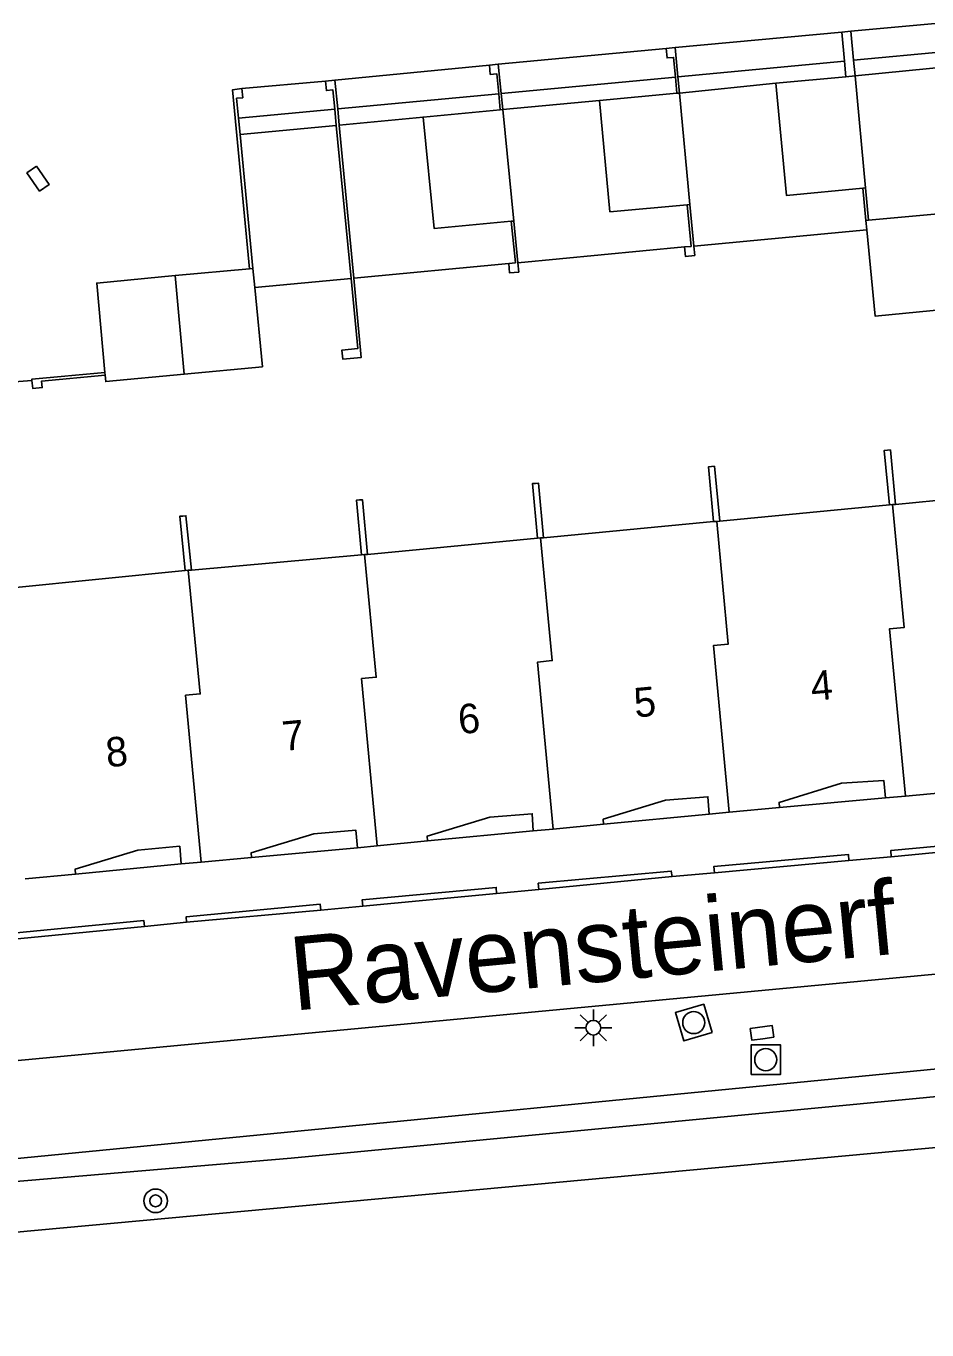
# Model space of a CAD drawing. Extents: x 124000 to 128010, y 398999 to 403000.
# Drawn here: x 126639.09 to 126669.66, y 400224.06 to 400268.29 of the extents above; entities that cross this region are included whole.
import ezdxf

# ---------------------------------------------------------------- set-up
doc = ezdxf.new("R2010")
doc.units = 0
for name, color, linetype in [('gg-afsc-erfafscheiding', 7, 'Continuous'), ('gg-afsc-hekwerk', 7, 'Continuous'), ('gg-afsc-muur', 7, 'Continuous'), ('gg-anno-huisnummerreeks BGT', 7, 'Continuous'), ('gg-anno-openbare ruimte label', 7, 'Continuous'), ('gg-bbg-bijgebouw', 7, 'Continuous'), ('gg-bbg-hoofdgebouw', 7, 'Continuous'), ('gg-bbg-luifel en loopbrug', 7, 'Continuous'), ('gg-bbg-onder overbouw', 7, 'Continuous'), ('gg-bbg-pand overbouw', 7, 'Continuous'), ('gg-bbg-tussenscheiding', 7, 'Continuous'), ('gg-knt-BGT kruinlijn', 7, 'Continuous'), ('gg-knt-verharding', 7, 'Continuous'), ('gg-kntw-bovenkant insteek waterloop', 7, 'Continuous'), ('gt-grn-groengrens', 7, 'Continuous'), ('gt-symb-boom', 7, 'Continuous'), ('gt-symb-kolk', 7, 'Continuous'), ('gt-symb-kolk center center', 7, 'Continuous'), ('gt-symb-lichtmast', 7, 'Continuous'), ('gt-symb-rioolschacht', 7, 'Continuous')]:
    doc.layers.add(name, color=color, linetype=linetype)

# ---------------------------------------------------------------- blocks, each defined once
blk = doc.blocks.new('gt0-LMAST')
at = {"layer": 'gt-symb-lichtmast'}
for p, q in [((-0.005, 0.246), (-0.005, 0.621)), ((-0.182, 0.173), (-0.447, 0.438)), ((0.172, 0.173), (0.437, 0.438)), ((-0.255, -0.004), (-0.63, -0.004)), ((-0.182, -0.181), (-0.447, -0.446)), ((-0.005, -0.254), (-0.005, -0.629)), ((0.437, -0.446), (0.172, -0.181)), ((0.245, -0.004), (0.62, -0.004))]:
    blk.add_line(p, q, dxfattribs=at)
blk.add_circle((-0.005, -0.004), 0.25, dxfattribs=at)
blk = doc.blocks.new('gt0-RS')
at = {"layer": 'gt-symb-rioolschacht'}
blk.add_lwpolyline([(-0.5, -0.5), (0.5, -0.5), (0.5, 0.5), (-0.5, 0.5)], close=True, dxfattribs=at)
blk.add_circle((0, 0), 0.375, dxfattribs=at)
blk = doc.blocks.new('gt0-KOLK')
at = {"layer": 'gt-symb-kolk'}
blk.add_lwpolyline([(0, 0), (0.375, 0), (0.375, 0.4), (-0.375, 0.4), (-0.375, 0), (0, 0)], dxfattribs=at)
blk = doc.blocks.new('gt0-BOOM')
at = {"layer": 'gt-symb-boom'}
for radius in [0.4, 0.2]:
    blk.add_circle((0, 0), radius, dxfattribs=at)
blk = doc.blocks.new('gt0-KOLKCC')
at = {"layer": 'gt-symb-kolk center center'}
blk.add_lwpolyline([(-0.375, 0.2), (0.375, 0.2), (0.375, -0.2), (-0.375, -0.2)], close=True, dxfattribs=at)

msp = doc.modelspace()

# ---------------------------------------------------------------- linework, layer by layer
at = {"layer": 'gg-afsc-erfafscheiding'}
for p, q in [((126667.226, 400266.6), (126673.644, 400267.247)), ((126664.536, 400266.351), (126661.262, 400266.021)), ((126658.558, 400265.772), (126655.27, 400265.457)), ((126652.566, 400265.207), (126649.72, 400264.934)), ((126649.622, 400264.925), (126646.357, 400264.612))]:
    msp.add_line(p, q, dxfattribs=at)
at = {"layer": 'gg-afsc-hekwerk'}
msp.add_line((126639.293, 400256.275), (126637.601, 400256.137), dxfattribs=at)
at = {"layer": 'gg-afsc-muur'}
for p, q in [((126666.774, 400268.087), (126667.085, 400268.115)), ((126666.864, 400267.101), (126666.774, 400268.087)), ((126667.085, 400268.115), (126667.177, 400267.131)), ((126660.814, 400267.53), (126661.116, 400267.56)), ((126661.116, 400267.56), (126661.21, 400266.568)), ((126654.816, 400266.969), (126655.118, 400266.999)), ((126655.118, 400266.999), (126655.216, 400266.004)), ((126649.257, 400266.424), (126649.576, 400266.455)), ((126649.576, 400266.455), (126649.668, 400265.481)), ((126668.45, 400240.113), (126672.991, 400240.544)), ((126662.458, 400239.571), (126667.017, 400239.983)), ((126656.496, 400239), (126661.019, 400239.449)), ((126650.526, 400238.434), (126655.062, 400238.864)), ((126644.538, 400237.891), (126649.097, 400238.299)), ((126636.66, 400237.128), (126643.107, 400237.746))]:
    msp.add_line(p, q, dxfattribs=at)
for points in [[(126661.129, 400266.561), (126661.067, 400267.229), (126660.846, 400267.212), (126660.814, 400267.53)], [(126655.133, 400265.996), (126655.067, 400266.673), (126654.848, 400266.651), (126654.816, 400266.969)], [(126649.57, 400265.472), (126649.507, 400266.127), (126649.288, 400266.106), (126649.257, 400266.424)], [(126646.417, 400266.172), (126646.098, 400266.126), (126646.673, 400260.063)], [(126646.304, 400265.164), (126646.239, 400265.842), (126646.448, 400265.863), (126646.417, 400266.172)], [(126661.756, 400260.828), (126661.786, 400260.512), (126661.469, 400260.48), (126661.439, 400260.799)], [(126655.78, 400260.266), (126655.811, 400259.947), (126655.502, 400259.918), (126655.472, 400260.237)], [(126650.213, 400259.742), (126650.468, 400257.054), (126649.84, 400256.995), (126649.81, 400257.303), (126650.348, 400257.354), (126650.12, 400259.733)], [(126641.771, 400256.546), (126639.289, 400256.313), (126639.293, 400256.275)], [(126639.293, 400256.275), (126639.319, 400255.999), (126639.64, 400256.029), (126639.62, 400256.248), (126641.78, 400256.447)], [(126668.392, 400252.048), (126668.217, 400253.897), (126668.323, 400253.907)], [(126668.323, 400253.907), (126668.423, 400253.916), (126668.598, 400252.067)], [(126662.424, 400251.482), (126662.249, 400253.337), (126662.356, 400253.348)], [(126662.356, 400253.348), (126662.455, 400253.359), (126662.631, 400251.502)], [(126656.454, 400250.918), (126656.279, 400252.773), (126656.382, 400252.781)], [(126656.382, 400252.781), (126656.482, 400252.789), (126656.657, 400250.937)], [(126650.479, 400250.353), (126650.303, 400252.208), (126650.406, 400252.218)], [(126650.406, 400252.218), (126650.506, 400252.227), (126650.682, 400250.372)], [(126644.495, 400249.821), (126644.31, 400251.662), (126644.409, 400251.672)], [(126644.409, 400251.672), (126644.519, 400251.683), (126644.704, 400249.841)], [(126672.991, 400240.544), (126672.971, 400240.75), (126668.437, 400240.326), (126668.45, 400240.113)], [(126667.017, 400239.983), (126666.999, 400240.195), (126662.438, 400239.785), (126662.458, 400239.571)], [(126661.019, 400239.449), (126660.988, 400239.63), (126656.476, 400239.215), (126656.496, 400239)], [(126655.062, 400238.864), (126655.049, 400239.073), (126650.503, 400238.654), (126650.526, 400238.434)], [(126649.097, 400238.299), (126649.078, 400238.505), (126644.529, 400238.078), (126644.538, 400237.891)], [(126643.107, 400237.746), (126643.089, 400237.957), (126636.64, 400237.327), (126636.66, 400237.128)]]:
    msp.add_lwpolyline(points, dxfattribs=at)
at = {"layer": 'gg-bbg-bijgebouw'}
for p, q in [((126666.912, 400266.571), (126667.226, 400266.6)), ((126667.226, 400266.6), (126667.58, 400262.804)), ((126661.179, 400266.013), (126661.262, 400266.021)), ((126661.262, 400266.021), (126661.622, 400262.242)), ((126655.187, 400265.449), (126655.27, 400265.457)), ((126655.27, 400265.457), (126655.641, 400261.678)), ((126667.58, 400262.804), (126667.491, 400262.795)), ((126661.622, 400262.242), (126661.527, 400262.233)), ((126667.683, 400261.703), (126670.797, 400261.993)), ((126655.641, 400261.678), (126655.558, 400261.67)), ((126667.596, 400261.695), (126667.683, 400261.703)), ((126667.626, 400261.381), (126667.596, 400261.695)), ((126646.673, 400260.063), (126644.151, 400259.826)), ((126646.792, 400260.074), (126646.673, 400260.063)), ((126646.854, 400259.425), (126646.792, 400260.074)), ((126641.771, 400256.546), (126641.78, 400256.447))]:
    msp.add_line(p, q, dxfattribs=at)
for points in [[(126667.491, 400262.795), (126664.893, 400262.547), (126664.536, 400266.351), (126666.912, 400266.571)], [(126661.527, 400262.233), (126658.906, 400261.991), (126658.558, 400265.772), (126661.179, 400266.013)], [(126655.558, 400261.67), (126652.937, 400261.429), (126652.566, 400265.207), (126655.187, 400265.449)], [(126671.839, 400258.831), (126667.906, 400258.455), (126667.626, 400261.381)], [(126644.151, 400259.826), (126641.493, 400259.576), (126641.771, 400256.546)], [(126644.454, 400256.484), (126647.112, 400256.736), (126646.854, 400259.425)], [(126644.454, 400256.484), (126641.8, 400256.232), (126641.78, 400256.447)]]:
    msp.add_lwpolyline(points, dxfattribs=at)
at = {"layer": 'gg-bbg-hoofdgebouw'}
for p, q in [((126668.598, 400252.067), (126674.369, 400252.613)), ((126662.631, 400251.502), (126668.392, 400252.048)), ((126668.392, 400252.048), (126668.499, 400252.058)), ((126668.499, 400252.058), (126668.598, 400252.067)), ((126656.657, 400250.937), (126662.424, 400251.482)), ((126662.424, 400251.482), (126662.53, 400251.492)), ((126662.53, 400251.492), (126662.631, 400251.502)), ((126650.682, 400250.372), (126656.454, 400250.918)), ((126656.454, 400250.918), (126656.556, 400250.927)), ((126656.556, 400250.927), (126656.657, 400250.937)), ((126644.704, 400249.841), (126650.479, 400250.353)), ((126650.479, 400250.353), (126650.582, 400250.362)), ((126650.582, 400250.362), (126650.682, 400250.372)), ((126638.635, 400249.232), (126644.495, 400249.821)), ((126644.495, 400249.821), (126644.591, 400249.831)), ((126644.591, 400249.831), (126644.704, 400249.841)), ((126668.256, 400242.109), (126668.932, 400242.172)), ((126668.932, 400242.172), (126670.635, 400242.33)), ((126662.957, 400241.622), (126662.275, 400241.556)), ((126664.665, 400241.788), (126662.957, 400241.622)), ((126658.693, 400241.217), (126656.985, 400241.055)), ((126656.985, 400241.055), (126656.303, 400240.991)), ((126651.012, 400240.488), (126650.342, 400240.422)), ((126652.718, 400240.656), (126651.012, 400240.488)), ((126645.038, 400239.933), (126644.36, 400239.873)), ((126646.745, 400240.085), (126645.038, 400239.933)), ((126640.775, 400239.528), (126639.065, 400239.363))]:
    msp.add_line(p, q, dxfattribs=at)
at = {"layer": 'gg-bbg-luifel en loopbrug'}
for p, q in [((126667.177, 400267.131), (126670.323, 400267.427)), ((126661.21, 400266.568), (126666.864, 400267.101)), ((126666.912, 400266.571), (126666.864, 400267.101)), ((126667.177, 400267.131), (126667.226, 400266.6)), ((126661.127, 400266.561), (126655.216, 400266.004)), ((126661.127, 400266.561), (126661.129, 400266.561)), ((126661.179, 400266.013), (126661.129, 400266.561)), ((126661.21, 400266.568), (126661.262, 400266.021)), ((126655.133, 400265.996), (126649.668, 400265.481)), ((126655.187, 400265.449), (126655.133, 400265.996)), ((126655.216, 400266.004), (126655.27, 400265.457)), ((126649.57, 400265.472), (126646.304, 400265.164)), ((126646.357, 400264.612), (126646.304, 400265.164)), ((126649.622, 400264.925), (126649.57, 400265.472)), ((126649.668, 400265.481), (126649.72, 400264.934)), ((126650.12, 400259.733), (126649.622, 400264.925)), ((126649.72, 400264.934), (126650.213, 400259.742)), ((126646.792, 400260.074), (126646.357, 400264.612)), ((126667.596, 400261.695), (126667.491, 400262.795)), ((126667.58, 400262.804), (126667.683, 400261.703)), ((126661.658, 400260.819), (126661.527, 400262.233)), ((126661.622, 400262.242), (126661.756, 400260.828)), ((126655.697, 400260.258), (126655.558, 400261.67)), ((126655.641, 400261.678), (126655.78, 400260.266)), ((126661.756, 400260.828), (126667.626, 400261.381)), ((126661.439, 400260.799), (126655.78, 400260.266)), ((126661.439, 400260.799), (126661.658, 400260.819)), ((126655.472, 400260.237), (126650.213, 400259.742)), ((126655.472, 400260.237), (126655.697, 400260.258)), ((126650.12, 400259.733), (126646.854, 400259.425))]:
    msp.add_line(p, q, dxfattribs=at)
at = {"layer": 'gg-bbg-onder overbouw'}
for points in [[(126668.256, 400242.109), (126668.2, 400242.704), (126666.77, 400242.611), (126664.649, 400241.955), (126664.665, 400241.788)], [(126662.275, 400241.556), (126662.23, 400242.151), (126660.798, 400242.03), (126658.681, 400241.388), (126658.693, 400241.217)], [(126656.303, 400240.991), (126656.273, 400241.573), (126654.827, 400241.457), (126652.709, 400240.814), (126652.718, 400240.656)], [(126650.342, 400240.422), (126650.283, 400241.019), (126648.859, 400240.895), (126646.737, 400240.252), (126646.745, 400240.085)], [(126644.36, 400239.873), (126644.307, 400240.471), (126642.881, 400240.334), (126640.762, 400239.697), (126640.775, 400239.528)]]:
    msp.add_lwpolyline(points, dxfattribs=at)
at = {"layer": 'gg-bbg-pand overbouw'}
for p, q in [((126664.665, 400241.788), (126668.256, 400242.109)), ((126658.693, 400241.217), (126662.275, 400241.556)), ((126652.718, 400240.656), (126656.303, 400240.991)), ((126646.745, 400240.085), (126650.342, 400240.422)), ((126640.775, 400239.528), (126644.36, 400239.873))]:
    msp.add_line(p, q, dxfattribs=at)
at = {"layer": 'gg-bbg-tussenscheiding'}
msp.add_line((126644.151, 400259.826), (126644.454, 400256.484), dxfattribs=at)
for points in [[(126668.499, 400252.058), (126668.895, 400247.894), (126668.397, 400247.846), (126668.932, 400242.172)], [(126662.53, 400251.492), (126662.921, 400247.33), (126662.423, 400247.283), (126662.957, 400241.622)], [(126656.556, 400250.927), (126656.948, 400246.766), (126656.45, 400246.719), (126656.985, 400241.055)], [(126650.582, 400250.362), (126650.975, 400246.203), (126650.477, 400246.156), (126651.012, 400240.488)], [(126644.591, 400249.831), (126645.005, 400245.64), (126644.504, 400245.592), (126645.038, 400239.933)]]:
    msp.add_lwpolyline(points, dxfattribs=at)
at = {"layer": 'gg-knt-BGT kruinlijn'}
msp.add_lwpolyline([(126603.345, 400255.558), (126610.803, 400243.963), (126616.966, 400235.658), (126622.197, 400229.623), (126624.072, 400229.101), (126633.675, 400229.383), (126678.49, 400233.75), (126694.999, 400235.413), (126702.45, 400235.877), (126707.636, 400233.694), (126714.208, 400227.532)], dxfattribs=at)
at = {"layer": 'gg-knt-verharding'}
for p, q in [((126666.774, 400268.087), (126661.116, 400267.56)), ((126660.814, 400267.53), (126655.118, 400266.999)), ((126654.816, 400266.969), (126649.576, 400266.455)), ((126649.257, 400266.424), (126646.417, 400266.172)), ((126667.017, 400239.983), (126668.45, 400240.113)), ((126661.019, 400239.449), (126662.458, 400239.571)), ((126655.062, 400238.864), (126656.496, 400239)), ((126698.906, 400238.857), (126627.038, 400232.09)), ((126649.097, 400238.299), (126650.526, 400238.434)), ((126643.107, 400237.746), (126644.538, 400237.891))]:
    msp.add_line(p, q, dxfattribs=at)
msp.add_lwpolyline([(126679.984, 400277.325), (126677.476, 400271.877), (126673.049, 400268.662), (126667.085, 400268.115)], dxfattribs=at)
at = {"layer": 'gg-kntw-bovenkant insteek waterloop'}
msp.add_lwpolyline([(126707.745, 400212.67), (126709.544, 400224.289), (126701.427, 400233.147), (126627.942, 400226.387)], dxfattribs=at)
at = {"layer": 'gt-grn-groengrens'}
msp.add_lwpolyline([(126709.278, 400211.072), (126711.289, 400224.102), (126711.289, 400224.856), (126701.991, 400235.039), (126648.087, 400229.885), (126630.205, 400228.376), (126626.562, 400228.125), (126623.797, 400228.376), (126621.661, 400229.382), (126620.153, 400230.514), (126618.52, 400232.148), (126602.939, 400253.461), (126602.311, 400255.347), (126601.808, 400258.112), (126601.808, 400260.878), (126602.562, 400263.267), (126621.382, 400304.826), (126621.884, 400308.849), (126621.633, 400311.991), (126620.672, 400316.151), (126618.332, 400341.189)], dxfattribs=at)

# ---------------------------------------------------------------- block references
at = {"layer": 'gt-symb-boom'}
msp.add_blockref('gt0-BOOM', (126643.489, 400228.442), dxfattribs=at)
at = {"layer": 'gt-symb-kolk', "rotation": 8.049061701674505}
msp.add_blockref('gt0-KOLK', (126664.096, 400233.943), dxfattribs=at)
at = {"layer": 'gt-symb-kolk center center', "rotation": -54.975126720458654}
msp.add_blockref('gt0-KOLKCC', (126639.501, 400263.116), dxfattribs=at)
at = {"layer": 'gt-symb-lichtmast'}
msp.add_blockref('gt0-LMAST', (126658.349, 400234.317), dxfattribs=at)
at = {"layer": 'gt-symb-rioolschacht', "rotation": 106.26020470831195}
msp.add_blockref('gt0-RS', (126661.751, 400234.489), dxfattribs=at)
at = {"layer": 'gt-symb-rioolschacht'}
msp.add_blockref('gt0-RS', (126664.196, 400233.232), dxfattribs=at)

# ---------------------------------------------------------------- texts
at = {"layer": 'gg-anno-huisnummerreeks BGT'}
for s, rotation, p in [('4', 5.1, (126665.762, 400245.4)), ('5', 5.4, (126659.767, 400244.834)), ('6', 5.3, (126653.798, 400244.272)), ('7', 5.4, (126647.83, 400243.701)), ('8', 5.5, (126641.845, 400243.147))]:
    msp.add_text(s, height=1, rotation=rotation, dxfattribs=at).set_placement(p)
at = {"layer": 'gg-anno-openbare ruimte label'}
msp.add_text('Ravensteinerf', height=2.5, rotation=5.4, dxfattribs=at).set_placement((126648.168, 400234.89))

doc.saveas('drawing.dxf')
